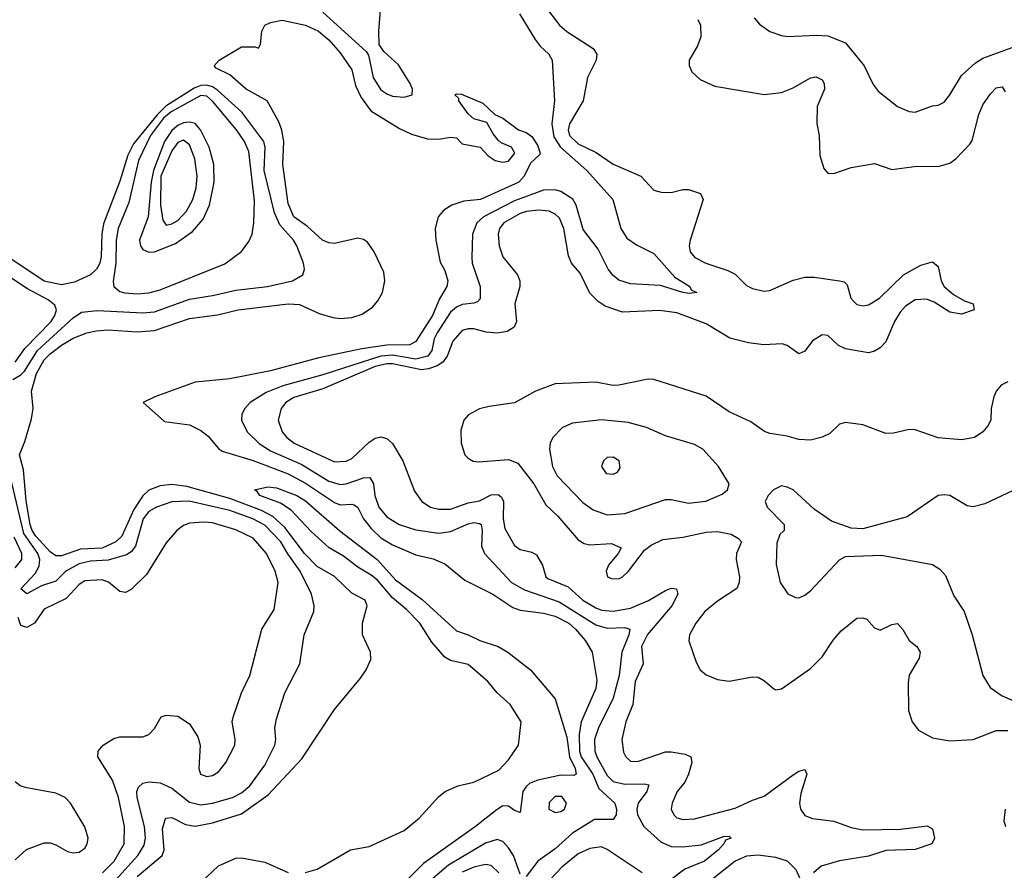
# Model space of a CAD drawing. Header units: inches. Extents: x 1682530 to 1839546, y 640742 to 791647.
# Tile 392 of 656: x 1732066 to 1735458, y 745099 to 748029. Entities that reach past the tile are written whole.
import ezdxf

# ---------------------------------------------------------------- set-up
doc = ezdxf.new("R2010")
doc.units = ezdxf.units.IN
doc.header["$MEASUREMENT"] = 0
doc.layers.add('B7734', color=7, linetype='Continuous')

msp = doc.modelspace()

# ---------------------------------------------------------------- linework, layer by layer
at = {"layer": 'B7734', "color": 5}
for points, elevation in [([(1733849.8, 748109.8), (1733925.7, 748010), (1733950, 747989), (1734040.7, 747930), (1734053.4, 747910), (1734051.6, 747890), (1734021.5, 747830), (1734006.8, 747750), (1733959.6, 747670), (1733954.9, 747650), (1733959.7, 747630), (1733990, 747601.9), (1734051.5, 747571.5), (1734110, 747531.4), (1734205.8, 747490), (1734250, 747441.5), (1734275.1, 747435.1), (1734310, 747433.6), (1734350, 747444.7), (1734370, 747444.5), (1734410.6, 747430), (1734420.2, 747410), (1734375.5, 747270), (1734371.6, 747250), (1734375.4, 747230), (1734391.4, 747210), (1734429, 747190), (1734505.4, 747165.4), (1734530, 747152.8), (1734570, 747113.8), (1734590, 747103.3), (1734630, 747094), (1734650, 747096.3), (1734730, 747131.8), (1734770, 747142.2), (1734802.5, 747142.5), (1734890.1, 747130.1), (1734905.9, 747125.9), (1734916.1, 747116.1), (1734928.9, 747070), (1734938.7, 747058.7), (1734950, 747048.7), (1734970, 747044.1), (1734990, 747047.5), (1735027.1, 747070), (1735110.8, 747150), (1735170, 747183.2), (1735210, 747195.2), (1735230, 747179.1), (1735239.8, 747130), (1735250.7, 747110.7), (1735283, 747083), (1735320.6, 747060.6), (1735350.4, 747050), (1735353.4, 747030), (1735310, 747014.5), (1735270, 747021.3), (1735216, 747056), (1735190, 747066.5), (1735150, 747064.2), (1735117.5, 747042.5), (1735098.3, 747021.7), (1735079.8, 746990), (1735050, 746919.8), (1735030, 746899.3), (1735010, 746887), (1734990, 746882), (1734910, 746895.4), (1734886.9, 746906.9), (1734850, 746941.5), (1734830, 746943.7), (1734797.2, 746922.8), (1734770, 746887), (1734750, 746878.4), (1734710, 746907.3), (1734692.2, 746912.2), (1734629.7, 746909.7), (1734576.2, 746916.2), (1734512.6, 746932.6), (1734430, 746982.1), (1734330, 747019.7), (1734270, 747027.8), (1734142.3, 747022.3), (1734082.4, 747042.4), (1734058.4, 747058.4), (1734030, 747087.6), (1733996.2, 747156.2), (1733966.6, 747190), (1733955.9, 747215.9), (1733940.1, 747310), (1733925.6, 747345.6), (1733910, 747359.9), (1733889.6, 747369.6), (1733852.7, 747372.7), (1733811.2, 747368.8), (1733790, 747362.1), (1733733.9, 747330), (1733719, 747310), (1733713.9, 747290), (1733716.8, 747250), (1733730, 747212.4), (1733780.7, 747150), (1733788.2, 747130), (1733789.1, 747110), (1733771.2, 747050), (1733776.8, 746990), (1733769.2, 746970), (1733744.7, 746955.3), (1733710.1, 746949.9), (1733673.1, 746953.1), (1733630, 746963.8), (1733610, 746964.5), (1733590, 746958.4), (1733557.9, 746922.1), (1733538.5, 746870), (1733522.8, 746850), (1733503.2, 746836.8), (1733473.8, 746826.2), (1733450, 746823.6), (1733350, 746843.2), (1733330, 746844), (1733290, 746834.5), (1733110, 746757.5), (1733010, 746727.4), (1732982.6, 746710), (1732965.8, 746690), (1732955.8, 746650), (1732970.1, 746610), (1732986.4, 746590), (1733011.5, 746570), (1733150, 746505.8), (1733190, 746508), (1733210, 746517.9), (1733270, 746574.4), (1733290, 746587.8), (1733310, 746592), (1733330, 746586.7), (1733350, 746569.2), (1733385, 746510), (1733425.3, 746405.3), (1733450.9, 746370), (1733480.3, 746350), (1733510, 746343.6), (1733550, 746342.9), (1733610, 746364.8), (1733650, 746371.4), (1733690, 746392.8), (1733713.8, 746393.8), (1733724.9, 746384.9), (1733732.8, 746370), (1733731.1, 746310), (1733737, 746277), (1733770, 746218.1), (1733790, 746203.7), (1733830, 746195.5), (1733845.5, 746185.5), (1733866.3, 746150), (1733877.6, 746110), (1733884.5, 746104.5), (1733955.1, 746075.1), (1734005.4, 746030), (1734050, 746002.7), (1734070, 745995), (1734110, 745991.7), (1734170, 746002.1), (1734231.3, 746028.7), (1734290, 746063), (1734310, 746071.1), (1734328.2, 746068.2), (1734333, 746050), (1734312, 746010), (1734228.8, 745911.2), (1734207.7, 745870), (1734213.5, 745810), (1734186.4, 745750), (1734178.3, 745670), (1734153.6, 745610), (1734140.1, 745550), (1734145.9, 745505.9), (1734153.2, 745490), (1734170, 745475), (1734193.6, 745473.6), (1734290, 745506.9), (1734310, 745507.6), (1734358.7, 745498.7), (1734377.7, 745490), (1734380.6, 745470), (1734370.1, 745429.9), (1734357, 745403), (1734330.8, 745370), (1734312.9, 745330), (1734310.2, 745310), (1734318.8, 745290), (1734330, 745280.2), (1734350, 745273.6), (1734390, 745276.2), (1734530, 745312.6), (1734590, 745341.1), (1734630, 745354), (1734730, 745427.9), (1734750, 745441), (1734770, 745446.7), (1734776.8, 745430), (1734756.7, 745363.3), (1734752.2, 745330), (1734755.2, 745310), (1734770, 745287.3), (1734797.4, 745277.4), (1734870, 745268.1), (1734930, 745246.1), (1734970, 745238), (1735099.8, 745240.2), (1735191.9, 745251.9), (1735210, 745242), (1735216.9, 745210), (1735208.2, 745190), (1735150, 745170.7), (1735050, 745166.7), (1734990, 745148.2), (1734890, 745131.7), (1734827.2, 745112.8), (1734800.4, 745090)], 580), ([(1733110, 748055.1), (1733259.6, 747919.6), (1733267.4, 747907.4), (1733283.8, 747830), (1733310, 747787.7), (1733330, 747773.3), (1733350, 747765.8), (1733390, 747762.1), (1733417.3, 747770), (1733418.5, 747790), (1733410.4, 747810), (1733370, 747873.2), (1733319.8, 747919.8), (1733304.3, 747944.3), (1733303.1, 747990), (1733314.5, 748134.5)], 560), ([(1733787.7, 748050), (1733841.4, 747961.4), (1733858.4, 747938.4), (1733888.4, 747910), (1733899.4, 747890), (1733908.5, 747750), (1733899.2, 747670), (1733906.1, 747626.1), (1733928.9, 747590), (1734019.5, 747510), (1734108.9, 747410), (1734137.1, 747310), (1734157.1, 747277.1), (1734190, 747253.7), (1734250, 747224.2), (1734322.5, 747142.5), (1734374.3, 747110), (1734378.8, 747098.8), (1734398.8, 747090), (1734373.4, 747086.6), (1734350.1, 747089.9), (1734273.7, 747113.7), (1734170, 747119.8), (1734130, 747132.4), (1734110, 747147.9), (1734092.8, 747170), (1734058.4, 747238.4), (1734006.7, 747306.7), (1733982.7, 747390), (1733970.6, 747410.6), (1733930, 747437), (1733910, 747442.8), (1733870, 747441.5), (1733770, 747404.8), (1733663.5, 747350), (1733640.4, 747330), (1733626, 747290), (1733622.7, 747210), (1733624, 747190), (1733651.5, 747110), (1733651.8, 747068.2), (1733642.4, 747057.6), (1733630, 747053.2), (1733590, 747048.3), (1733570, 747039.4), (1733550, 747021.2), (1733503.4, 746950), (1733494, 746930), (1733485.4, 746890), (1733471.6, 746870), (1733430, 746859.9), (1733350, 746873.5), (1733309.3, 746870.7), (1733110, 746806), (1732972.2, 746767.8), (1732915.1, 746744.9), (1732859, 746710), (1732840.6, 746690), (1732831.1, 746670), (1732829.2, 746650), (1732849.4, 746610), (1732890, 746568.9), (1732930, 746543.8), (1733037.3, 746497.3), (1733130, 746439.9), (1733170, 746427.9), (1733190, 746430.4), (1733250, 746451.6), (1733272.3, 746452.3), (1733284.4, 746430), (1733289.3, 746390), (1733303, 746350), (1733330, 746316.3), (1733372.3, 746290), (1733430, 746271.5), (1733510, 746260.3), (1733550, 746266.6), (1733610, 746292.2), (1733630, 746296.6), (1733650, 746294.2), (1733654.8, 746290), (1733659, 746270), (1733656.1, 746216.1), (1733667, 746190), (1733759.8, 746090), (1733804.8, 746064.8), (1733924.4, 746024.4), (1734050, 745944.1), (1734090, 745933.2), (1734150, 745935.4), (1734167.4, 745930), (1734163.8, 745910), (1734139.7, 745850), (1734131, 745770), (1734110, 745692), (1734059.7, 745590), (1734045.9, 745550), (1734046.4, 745510), (1734053.8, 745490), (1734090, 745425.6), (1734110, 745405.5), (1734150, 745395.5), (1734217.4, 745397.4), (1734233, 745393), (1734226.2, 745370), (1734196.8, 745330), (1734191.5, 745310), (1734193.6, 745290), (1734215.9, 745250), (1734275.5, 745195.5), (1734310, 745180.7), (1734350, 745180.1), (1734412.9, 745187.1), (1734490, 745215.5), (1734510, 745217.1), (1734516.4, 745210), (1734497.4, 745202.6), (1734491.8, 745190), (1734472.5, 745170), (1734424.3, 745130), (1734357.2, 745102.8), (1734310, 745067.8)], 560), ([(1732470, 745078.2), (1732555.8, 745150), (1732563.4, 745170), (1732557.7, 745242.3), (1732566.4, 745273.6), (1732570, 745278.2), (1732590, 745280.5), (1732637.3, 745257.3), (1732670, 745250.8), (1732730, 745262.3), (1732830, 745293.9), (1732921.5, 745358.5), (1733037.1, 745482.9), (1733150, 745653), (1733239.5, 745760.5), (1733259.6, 745790), (1733275.3, 745824.7), (1733274.5, 745850), (1733246.9, 745910), (1733246.6, 745950), (1733262.4, 746010), (1733255.6, 746030), (1733210, 746053.7), (1733150, 746110.9), (1733090, 746145.3), (1733046.5, 746190), (1732979.5, 746279.5), (1732937.5, 746317.5), (1732898.3, 746338.3), (1732790, 746379.3), (1732640.8, 746420.8), (1732590, 746428.1), (1732550, 746423.5), (1732510, 746408.7), (1732490, 746388.5), (1732458.2, 746341.8), (1732417, 746250), (1732396.5, 746230), (1732350, 746209.1), (1732274.5, 746205.5), (1732210, 746182.2), (1732190, 746182.9), (1732170, 746196.2), (1732121.4, 746250), (1732108.2, 746270), (1732101.9, 746290), (1732087.9, 746372.1), (1732078.5, 746478.5), (1732064.7, 746530), (1732083.5, 746576.5), (1732106.2, 746653.8), (1732111.4, 746690), (1732106.4, 746750), (1732123.1, 746810), (1732150, 746857.2), (1732170, 746878.6), (1732210, 746908.5), (1732250, 746932), (1732296.9, 746950), (1732330, 746957.1), (1732370, 746960.9), (1732470, 746954.5), (1732530, 746958.7), (1732650, 747000.1), (1732747.4, 747012.6), (1732818, 747030), (1732990, 747051), (1733030, 747047.6), (1733097.4, 747017.4), (1733143.9, 747003.9), (1733170, 747000.4), (1733210, 747002.8), (1733245.3, 747014.7), (1733281.1, 747038.9), (1733299.8, 747060.2), (1733315.8, 747090), (1733323.7, 747130), (1733319.7, 747159.7), (1733287.2, 747230), (1733263.4, 747263.4), (1733250, 747271.9), (1733230, 747276.1), (1733150, 747258.8), (1733130, 747261.1), (1733108.7, 747270), (1733057.4, 747317.4), (1733009.9, 747350), (1732990, 747396), (1732971.6, 747530), (1732975.1, 747610), (1732968.5, 747648.5), (1732957.8, 747677.8), (1732918, 747750), (1732846.3, 747790), (1732790, 747839.5), (1732742, 747862), (1732735.1, 747870), (1732753, 747890), (1732830, 747935.6), (1732876.3, 747936.3), (1732888.7, 747931.3), (1732895.3, 747944.7), (1732899.3, 747990), (1732909.7, 748010.3), (1732930, 748019.1), (1732970, 748028), (1733050.7, 748010), (1733095.3, 747990), (1733130, 747959.6), (1733170, 747915.2), (1733210, 747856.5), (1733222.8, 747802.8), (1733241.7, 747761.7), (1733275.7, 747715.7), (1733374.5, 747654.5), (1733415.1, 747635.1), (1733470, 747619.1), (1733510, 747617.3), (1733550, 747624.7), (1733570, 747622), (1733590, 747602), (1733652, 747590), (1733679.8, 747559.8), (1733704, 747544), (1733730, 747538.8), (1733750, 747542), (1733771, 747570), (1733759.3, 747590), (1733724.7, 747604.7), (1733714.1, 747614.1), (1733696.2, 747636.2), (1733674.8, 747674.8), (1733630, 747688), (1733610, 747704.7), (1733578.9, 747750), (1733578.3, 747758.3), (1733564.5, 747770), (1733570, 747774.4), (1733587.7, 747772.3), (1733661.5, 747741.5), (1733702.3, 747702.3), (1733730.3, 747690.3), (1733784, 747650), (1733810, 747640.4), (1733830, 747626.7), (1733850, 747596.5), (1733858.7, 747570), (1733856.3, 747563.7), (1733825.3, 747534.7), (1733803, 747490), (1733784.7, 747470), (1733652.9, 747410), (1733596.1, 747403.9), (1733553.8, 747390), (1733526.4, 747373.6), (1733507.3, 747350), (1733496.9, 747310), (1733498.6, 747270), (1733514.4, 747194.4), (1733530, 747165.5), (1733540.8, 747130), (1733537.6, 747110), (1733512.1, 747067.9), (1733487.7, 747010), (1733430, 746920.2), (1733410, 746909.6), (1733330, 746907.9), (1733244.1, 746895.9), (1733095.6, 746864.4), (1732930, 746819.3), (1732790, 746792.2), (1732670, 746780.7), (1732530.8, 746730), (1732491, 746710), (1732564.6, 746644.6), (1732650, 746633.6), (1732690, 746613.8), (1732714.8, 746594.8), (1732750, 746551.7), (1732763.3, 746543.3), (1732870, 746510.4), (1732990, 746465.1), (1733050, 746433), (1733150, 746365.9), (1733170, 746358.3), (1733210, 746360.8), (1733217.5, 746357.5), (1733230, 746348.8), (1733250.1, 746310), (1733276.1, 746276.1), (1733310, 746244.9), (1733350, 746220.4), (1733430, 746186), (1733490, 746172.5), (1733530, 746155), (1733598.6, 746098.6), (1733695.2, 746050), (1733764.3, 746004.3), (1733790, 745995.6), (1733870, 745985.3), (1733910, 745974.6), (1733956.9, 745950), (1733980.6, 745930), (1734015.3, 745890), (1734038.1, 745850), (1734054.2, 745754.2), (1734050, 745725.3), (1734000.2, 745610), (1733993.4, 745566.6), (1733994.3, 745510), (1734000.4, 745490), (1734039.7, 745430), (1734061.1, 745381.1), (1734115.6, 745330), (1734121.1, 745310), (1734120.3, 745290), (1734110, 745274.1), (1734046, 745274), (1733970, 745227.1), (1733910, 745173.3), (1733851, 745130), (1733810, 745077.6)], 540), ([(1734401.8, 748030), (1734411, 748010), (1734412, 747970), (1734400.6, 747939.4), (1734371.8, 747890), (1734371.9, 747871.9), (1734381.3, 747850), (1734410, 747823.7), (1734460.7, 747800.7), (1734630, 747771.2), (1734690, 747778.2), (1734730, 747794.2), (1734790, 747828.9), (1734810, 747832.5), (1734830, 747822.4), (1734836.8, 747810), (1734838.1, 747790), (1734812.6, 747730), (1734811.7, 747671.7), (1734819.7, 747630), (1734821.8, 747561.8), (1734836.2, 747516.2), (1734850, 747500.5), (1734870, 747499.5), (1734930, 747520.2), (1735010, 747533.5), (1735070, 747513.6), (1735155.8, 747524.2), (1735230, 747523.3), (1735270, 747535), (1735290.3, 747549.7), (1735339.4, 747600.6), (1735346.7, 747613.3), (1735370, 747703.1), (1735384.1, 747735.9), (1735410, 747774.4), (1735430, 747794.4), (1735450, 747798), (1735460.9, 747780.9)], 620), ([(1734595.8, 748035.8), (1734614.2, 748014.2), (1734650, 747988.9), (1734690, 747974.3), (1734711.3, 747971.3), (1734810, 747976.5), (1734850, 747973.8), (1734910.1, 747950.1), (1734974.9, 747870), (1735006.4, 747806.4), (1735023.6, 747783.6), (1735090.2, 747730.2), (1735130, 747712.9), (1735150, 747710.3), (1735210, 747732.4), (1735230, 747734.7), (1735250, 747745.2), (1735270, 747770.3), (1735310, 747837.2), (1735358.8, 747881.2), (1735383.1, 747896.9), (1735510, 747942.4)], 640), ([(1732041.7, 746790), (1732070, 746805.4), (1732081.9, 746818.1), (1732126.9, 746890), (1732250, 747002.1), (1732278.7, 747021.3), (1732333.1, 747026.9), (1732490, 747019.3), (1732530, 747023), (1732650, 747067), (1732730, 747078.7), (1732810, 747097.8), (1732919.5, 747110), (1733005.1, 747130), (1733040.5, 747150), (1733046.9, 747170), (1733043.5, 747190), (1733019.9, 747250), (1733008.4, 747270), (1732962.3, 747322.3), (1732943.7, 747363.7), (1732908.1, 747510), (1732911.5, 747590), (1732907, 747610), (1732830.6, 747710.6), (1732746.9, 747786.9), (1732730, 747798.2), (1732710, 747804), (1732690, 747802.9), (1732666.8, 747793.2), (1732569, 747731), (1732538.6, 747701.4), (1732458, 747602), (1732437.5, 747562.5), (1732410, 747473.3), (1732354.4, 747325.6), (1732348, 747290), (1732346.7, 747213.3), (1732341.2, 747190), (1732330.5, 747169.5), (1732310, 747150.8), (1732254.4, 747125.6), (1732210, 747115.6), (1732150, 747128.4), (1732027.8, 747210)], 560), ([(1732050.3, 746849.7), (1732083.3, 746896.7), (1732173.9, 746990), (1732186.5, 747010), (1732191.8, 747030), (1732186, 747046), (1732163.8, 747063.8), (1732090, 747102.8), (1731941.8, 747201.8)], 580), ([(1735470, 746782), (1735447.2, 746770), (1735429.4, 746750), (1735421, 746730), (1735412.6, 746690), (1735411.3, 746650), (1735400.9, 746630), (1735383.6, 746610), (1735355.3, 746590), (1735310, 746581.4), (1735229.3, 746589.3), (1735150, 746616), (1735130, 746617.3), (1735075.6, 746604.4), (1735050, 746603.9), (1734970, 746633.3), (1734910, 746641.1), (1734890, 746636.2), (1734856.4, 746603.6), (1734830, 746590.8), (1734790, 746580.7), (1734750, 746582.7), (1734710, 746594.3), (1734650, 746603.5), (1734631.2, 746611.2), (1734584.5, 746644.5), (1734510, 746678.5), (1734430, 746732.3), (1734250, 746789.8), (1734231.1, 746791.1), (1734130, 746769.9), (1734109.4, 746769.4), (1734050, 746780.5), (1733910, 746775.4), (1733842, 746750), (1733770, 746709.1), (1733682.9, 746697.1), (1733650, 746688.3), (1733611.7, 746668.3), (1733596, 746650), (1733585.8, 746614.2), (1733587, 746570), (1733599.5, 746530), (1733610, 746518.3), (1733628.1, 746508.1), (1733646, 746506), (1733750, 746514.6), (1733782.1, 746502.1), (1733837.1, 746430), (1733877.9, 746357.9), (1733919.5, 746319.5), (1733990, 746237.1), (1734010, 746225.1), (1734030, 746219.7), (1734104.8, 746224.8), (1734137.6, 746210), (1734126.9, 746190), (1734093.9, 746150), (1734085.8, 746130), (1734090.1, 746110.1), (1734103.9, 746103.9), (1734130, 746103.4), (1734142.2, 746110), (1734163, 746130), (1734218.5, 746201.5), (1734241.3, 746218.7), (1734281.4, 746238.6), (1734350, 746246.6), (1734430, 746264), (1734470, 746266.4), (1734516.6, 746256.6), (1734541.9, 746241.9), (1734551.8, 746230), (1734534.5, 746190), (1734533.6, 746170), (1734545.8, 746110), (1734544.4, 746090), (1734535.7, 746070), (1734470, 746026.2), (1734425.8, 745990), (1734394.7, 745950), (1734373.1, 745910), (1734371.3, 745890), (1734396.1, 745816.1), (1734409.5, 745789.5), (1734430, 745772.4), (1734470, 745756.5), (1734510, 745751.1), (1734590, 745765.2), (1734610, 745763.9), (1734631.7, 745751.7), (1734663.6, 745723.6), (1734670, 745720.3), (1734690, 745723.6), (1734790, 745793.8), (1734830, 745834), (1734868.3, 745891.7), (1734896, 745924), (1734950, 745967.6), (1734970, 745969.2), (1734983.8, 745963.8), (1735010, 745934), (1735030, 745925.7), (1735070, 745946.3), (1735090, 745948.8), (1735108, 745928), (1735130, 745890.2), (1735155.8, 745870), (1735167.6, 745850), (1735163.8, 745830), (1735130, 745771.3), (1735125.9, 745745.9), (1735128, 745650), (1735140.2, 745610), (1735162, 745582), (1735210, 745555.6), (1735270, 745545), (1735350, 745550.1), (1735430, 745580.6), (1735470, 745581.1)], 620), ([(1732395, 745065), (1732472.1, 745150), (1732494.8, 745185.2), (1732498.8, 745210), (1732496, 745250), (1732470.3, 745350), (1732469.3, 745370.7), (1732474.8, 745385.2), (1732490, 745398.8), (1732510, 745403.8), (1732550, 745399.8), (1732590, 745381.9), (1732650, 745333.4), (1732690, 745324), (1732730, 745330.1), (1732798.8, 745350), (1732830, 745366.4), (1732858.8, 745390), (1732910, 745460.9), (1732944.7, 745530), (1732947.8, 745550), (1732944.2, 745590), (1732950, 745620.5), (1732978.6, 745710), (1733030.7, 745810), (1733045.7, 745910), (1733079.2, 745990), (1733079.9, 746010), (1733071.1, 746050), (1733032.3, 746130), (1732988.8, 746188.8), (1732964.9, 746230), (1732910, 746288.5), (1732869.2, 746310), (1732790, 746338.9), (1732649.1, 746370.9), (1732590, 746368.3), (1732537.1, 746350), (1732510, 746335.5), (1732490.5, 746310), (1732464.6, 746215.4), (1732450, 746196.6), (1732433.9, 746186.1), (1732370, 746167), (1732310, 746163.7), (1732270, 746155.2), (1732224.8, 746130), (1732190, 746095.6), (1732140.9, 746079.1), (1732090, 746051.7), (1732070, 746068.3), (1732119.1, 746120.9), (1732133.1, 746146.9), (1732135.1, 746170), (1732127.9, 746190), (1732079.3, 746259.3), (1732033.3, 746453.3)], 560), ([(1733050, 745091), (1733090, 745102.8), (1733205.2, 745170), (1733270, 745181.1), (1733390, 745236.6), (1733441.6, 745278.4), (1733510, 745352.8), (1733531.1, 745370), (1733574.5, 745390), (1733630, 745402.5), (1733715.8, 745444.2), (1733750, 745479.7), (1733784.2, 745530), (1733793.2, 745610), (1733755.6, 745670), (1733710, 745710.8), (1733678.2, 745750), (1733610, 745808.5), (1733550, 745821.4), (1733530, 745833), (1733485, 745885), (1733443.5, 745950), (1733397.7, 745997.7), (1733350, 746037.8), (1733298.4, 746098.4), (1733276.3, 746116.3), (1733230, 746142.8), (1733181.4, 746181.4), (1733131.7, 746210), (1733070, 746266.6), (1733000.2, 746340.2), (1732963.6, 746363.6), (1732892.8, 746390), (1732884.1, 746404.1), (1732874.5, 746410), (1732920.2, 746419.8), (1732950, 746417.1), (1733020.2, 746390), (1733050, 746371.7), (1733168.7, 746268.7), (1733297.5, 746170), (1733359.7, 746099.7), (1733452.3, 746032.3), (1733570, 745924), (1733610, 745910.4), (1733650.2, 745890.2), (1733713.4, 745870), (1733747.3, 745850), (1733824.9, 745790), (1733910.3, 745690), (1733950, 745557.3), (1733959.9, 745490), (1733979, 745450), (1733982.6, 745430), (1733974.2, 745425.8), (1733930, 745426.9), (1733850.1, 745409.9), (1733822.1, 745397.9), (1733811, 745389), (1733799.4, 745370), (1733790, 745298), (1733770, 745305.4), (1733750, 745319.7), (1733730, 745321), (1733710, 745308.2), (1733636.1, 745250), (1733457.2, 745122.8), (1733383.8, 745050)], 520), ([(1735510, 746417.6), (1735390, 746362), (1735350, 746351.3), (1735330, 746355.1), (1735270, 746389.6), (1735250, 746393), (1735230, 746389.6), (1735123.4, 746316.6), (1734970, 746275.6), (1734930, 746277.6), (1734862.3, 746302.3), (1734802.6, 746342.6), (1734730, 746409.6), (1734710, 746418.7), (1734690, 746422.9), (1734680.7, 746419.3), (1734662.8, 746410), (1734644, 746390), (1734634, 746370), (1734640.7, 746350), (1734698.8, 746290), (1734698.8, 746270), (1734683.8, 746256.2), (1734674, 746226), (1734672, 746152), (1734684.9, 746090), (1734711.4, 746051.4), (1734738.7, 746038.7), (1734750, 746038), (1734770, 746047), (1734790, 746062), (1734890, 746168.5), (1734910, 746180.3), (1735034.9, 746185.1), (1735210, 746152.9), (1735236.1, 746136.1), (1735254.5, 746114.5), (1735284, 746044), (1735318.9, 745990), (1735346.5, 745910), (1735384.2, 745770), (1735409.3, 745729.3), (1735450, 745700.2), (1735590, 745638.8)], 640), ([(1732350.7, 745090), (1732391.5, 745130), (1732426, 745190), (1732426.8, 745250), (1732405.6, 745350), (1732385.8, 745410), (1732334.2, 745490), (1732335.3, 745510), (1732352.8, 745530), (1732390, 745553), (1732410, 745559.3), (1732490, 745558.4), (1732510, 745566.4), (1732530, 745587.2), (1732552.8, 745627.2), (1732570, 745633.2), (1732610, 745630.2), (1732650, 745603.2), (1732678.9, 745558.9), (1732686.9, 745530), (1732683.2, 745450), (1732688.2, 745430), (1732710, 745422.3), (1732730, 745425.9), (1732750, 745438.2), (1732776.2, 745470), (1732806.4, 745530), (1732807.8, 745550), (1732797.5, 745610), (1732801.7, 745630), (1732829.3, 745710.7), (1732858.2, 745770), (1732899.8, 745930), (1732942, 745998), (1732956.1, 746090), (1732945.4, 746130), (1732916.3, 746190), (1732870, 746243.7), (1732810, 746271.7), (1732730, 746296.5), (1732701.6, 746298.4), (1732650, 746294.7), (1732630, 746286.8), (1732607.2, 746270), (1732570, 746227.4), (1732502, 746118), (1732450, 746065.9), (1732430, 746056.3), (1732410, 746059.1), (1732371.8, 746091.8), (1732350, 746099.4), (1732290, 746096), (1732270, 746083.8), (1732225.1, 746034.9), (1732150, 745998.8), (1732116.8, 745950), (1732090, 745935.6), (1732070, 745942.3), (1732059.9, 745970)], 580), ([(1732050, 746141.5), (1732073.2, 746170), (1732072.7, 746190), (1732046.6, 746246.6)], 580), ([(1732050, 745134.9), (1732089.5, 745170.5), (1732150, 745193.9), (1732170, 745193.9), (1732190, 745186.3), (1732230, 745163.4), (1732250, 745159.5), (1732270, 745162), (1732290, 745175.3), (1732297.9, 745190), (1732300.9, 745210), (1732290, 745248.7), (1732240.2, 745330), (1732221.6, 745350), (1732190, 745365), (1732084.1, 745384.1), (1732067.3, 745390), (1732050, 745404.2)], 620), ([(1735460.1, 745310), (1735455.9, 745270), (1735462.1, 745250)], 620), ([(1733790, 745085.3), (1733766.2, 745150), (1733750, 745176.7), (1733730, 745198), (1733710, 745204.8), (1733670, 745192.3), (1733543.3, 745116.7), (1733456.2, 745043.8)], 540), ([(1734210, 745090), (1734090, 745171.1), (1734070, 745179.9), (1734030, 745173.7), (1733990, 745155.4), (1733933.5, 745110), (1733895.7, 745070)], 560), ([(1732690, 745057.3), (1732750, 745114.9), (1732810, 745140.5), (1732830, 745142), (1732910, 745126.8), (1732990, 745091.3)], 520), ([(1734770, 745033.7), (1734740.8, 745100.8), (1734710.2, 745130.2), (1734670, 745143.6), (1734610, 745151.3), (1734570, 745148), (1734530.8, 745130), (1734451.9, 745068.1)], 580), ([(1733715.8, 745090), (1733690, 745115.4), (1733670, 745118.9), (1733630, 745110.2), (1733590, 745092.8)], 560)]:
    msp.add_lwpolyline(points, dxfattribs=dict(at, elevation=elevation))
for points, elevation in [([(1732690, 747768.2), (1732587.7, 747712.3), (1732560.9, 747690), (1732515.6, 747630), (1732475.3, 747544.7), (1732441, 747399), (1732405.2, 747310), (1732398.2, 747270), (1732397.1, 747190), (1732387.8, 747127.8), (1732390.1, 747110), (1732410, 747093.1), (1732428.1, 747088.1), (1732470, 747084.7), (1732510, 747088.3), (1732550, 747099.2), (1732771.7, 747188.3), (1732829.1, 747230.9), (1732855.4, 747264.6), (1732866, 747290), (1732872.2, 747330), (1732874.8, 747405.2), (1732855.5, 747575.5), (1732839.9, 747610), (1732812.7, 747650), (1732730, 747749), (1732710, 747765.8)], 580), ([(1732650, 747676.1), (1732630, 747673.4), (1732610, 747664.2), (1732590, 747647.9), (1732564, 747610), (1732526.8, 747510), (1732518.5, 747470), (1732508.6, 747350), (1732478.2, 747270), (1732481.8, 747250), (1732490, 747237.5), (1732510, 747228.4), (1732530, 747229.4), (1732602, 747258), (1732660.6, 747299.4), (1732698, 747342), (1732719.4, 747390), (1732735.3, 747470), (1732733.9, 747530), (1732717.8, 747590), (1732687.9, 747650), (1732670, 747671.5)], 620), ([(1732630, 747613.7), (1732610, 747606), (1732590, 747578), (1732552, 747490), (1732550.8, 747390.8), (1732558.2, 747338.2), (1732570, 747322), (1732590, 747325.6), (1732610, 747337.9), (1732640.3, 747370), (1732661.6, 747410), (1732673.3, 747450), (1732676.7, 747490), (1732668.6, 747550), (1732650, 747598.1)], 640), ([(1734070, 746650.9), (1733970, 746639.5), (1733935.3, 746624.7), (1733902.3, 746590), (1733892.9, 746570), (1733890.2, 746550), (1733901.2, 746490), (1733917.4, 746457.4), (1734005.6, 746365.6), (1734040.8, 746340.8), (1734090, 746323.8), (1734150, 746328.5), (1734290, 746376.6), (1734310, 746376.6), (1734370, 746364.1), (1734429.3, 746370.7), (1734485.2, 746394.8), (1734504.5, 746410), (1734509.6, 746430), (1734472.6, 746490), (1734418.7, 746550), (1734390, 746565.6), (1734290, 746595.4), (1734224.8, 746624.8), (1734162.1, 746642.1)], 640), ([(1734110, 746522.6), (1734090, 746521.1), (1734077, 746510), (1734070.3, 746490), (1734085.6, 746465.6), (1734110, 746463.6), (1734124.5, 746470), (1734134.8, 746485.2), (1734131.1, 746510)], 660), ([(1733933.5, 745353.5), (1733910, 745353), (1733890, 745333.1), (1733889, 745310), (1733910, 745298.1), (1733930, 745301.9), (1733942.5, 745310), (1733949.8, 745330)], 540)]:
    msp.add_lwpolyline(points, close=True, dxfattribs=dict(at, elevation=elevation))

doc.saveas('drawing.dxf')
